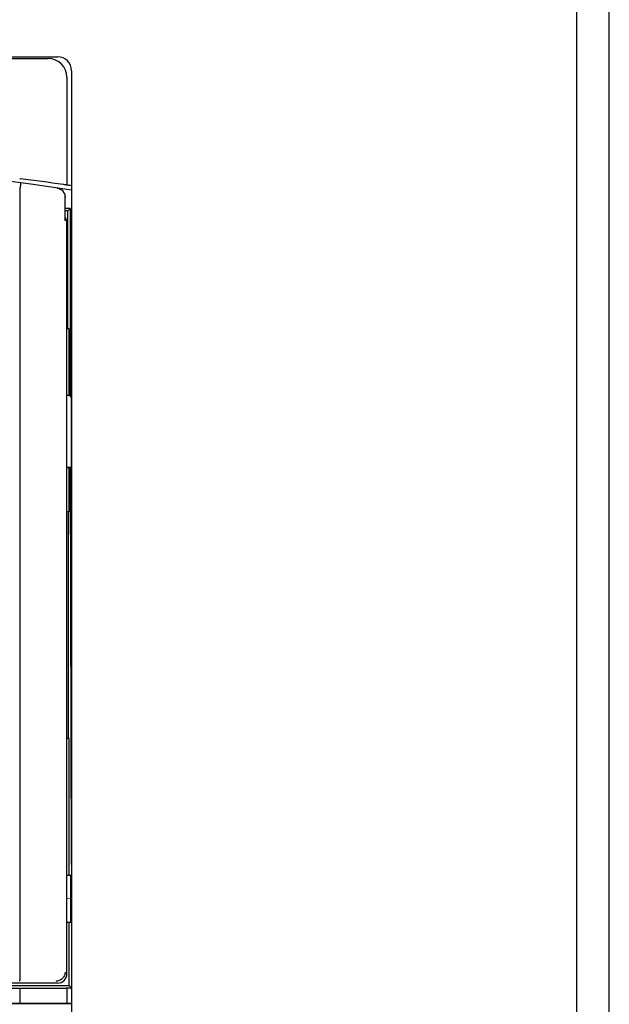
# Model space of a CAD drawing. Header units: millimetres. Extents: x 1117 to 38156, y -1945 to 7303.
# Tile 313 of 656: x 11044 to 11107, y 896 to 1001. Entities that reach past the tile are written whole.
import ezdxf

# ---------------------------------------------------------------- set-up
doc = ezdxf.new("R2010")
doc.units = ezdxf.units.MM
doc.styles.get("Standard").update_dxf_attribs({"font": 'arial.ttf'})
doc.dimstyles.new('DIMSTYLE_1', dxfattribs={"dimtxt": 4.2, "dimasz": 3.6, "dimexe": 2.5, "dimexo": 0, "dimgap": 1.05, "dimtad": 1, "dimdsep": 46, "dimtxsty": 'Standard', "dimblk": '_FILLED', "dimblk1": '_FILLED', "dimblk2": '_FILLED', "dimcen": 0.09, "dimazin": 2, "dimtp": 0.01, "dimtm": 0.01, "dimtfac": 1, "dimtofl": 0, "dimtmove": 0, "dimatfit": 3, "dimldrblk": '_FILLED', "dimfxl": 0, "dimtolj": 1, "dimarcsym": 0})

# ---------------------------------------------------------------- blocks, each defined once
blk = doc.blocks.new('_FILLED')
at = {"color": 0, "linetype": 'ByBlock'}
blk.add_solid([(0, 0), (-1, 0.167), (-1, -0.167)], dxfattribs=at)
blk = doc.blocks.new('*D60')
at = {"color": 0, "linetype": 'Continuous', "lineweight": -2}
for p, q in [((10789.92, 787.71), (10789.92, 1129.03)), ((11106.92, 787.71), (11106.92, 1129.03)), ((10793.52, 1126.53), (11103.32, 1126.53))]:
    blk.add_line(p, q, dxfattribs=at)
at = {"layer": 'Defpoints', "color": 0, "linetype": 'Continuous'}
for p in [(11106.92, 1126.53), (10789.92, 787.71), (11106.92, 787.71)]:
    blk.add_point(p, dxfattribs=at)
at = {"color": 0, "linetype": 'Continuous', "lineweight": -2, "xscale": 3.6, "yscale": 3.6, "zscale": 3.6, "rotation": 180}
blk.add_blockref('_FILLED', (10789.92, 1126.53), dxfattribs=at)
at = {"color": 0, "linetype": 'Continuous', "lineweight": -2, "xscale": 3.6, "yscale": 3.6, "zscale": 3.6}
blk.add_blockref('_FILLED', (11106.92, 1126.53), dxfattribs=at)
at = {"color": 0, "linetype": 'Continuous', "insert": (10942.02, 1154.25), "char_height": 20, "width": 8.4, "attachment_point": 2, "line_spacing_factor": 0.9}
blk.add_mtext('\\A1;317', dxfattribs=at)

msp = doc.modelspace()

# ---------------------------------------------------------------- linework, layer by layer
at = {"color": 7, "linetype": 'Continuous'}
for p, q in [((11103.418, 1054.713), (11103.418, 396.713)), ((10980.918, 996.913), (11047.918, 996.913)), ((10981.918, 996.713), (11046.918, 996.713)), ((11049.418, 995.413), (11049.418, 826.913)), ((11048.918, 994.713), (11048.918, 983.194)), ((11043.869, 983.867), (11043.967, 983.855)), ((11043.918, 898.532), (11043.918, 982.916)), ((11048.918, 983.194), (11048.908, 983.19)), ((11048.743, 979.353), (11048.743, 981.881)), ((11049.27, 980.67), (11048.743, 980.67)), ((11049.27, 980.67), (11049.029, 980.429)), ((11049.27, 980.67), (11049.27, 960.523)), ((11049.029, 980.429), (11048.743, 980.429)), ((11049.029, 967.823), (11049.029, 980.429)), ((11048.918, 898.823), (11048.918, 979.151)), ((11049.165, 967.823), (11048.918, 967.823)), ((11049.165, 960.689), (11049.165, 967.823)), ((11049.165, 960.689), (11048.918, 960.689)), ((11049.27, 960.663), (11048.918, 960.663)), ((11049.269, 960.793), (11049.165, 960.689)), ((11049.269, 960.793), (11049.27, 960.523)), ((11049.418, 960.523), (11049.27, 960.523)), ((11049.404, 952.982), (11049.404, 960.523)), ((11049.435, 952.982), (11048.918, 952.982)), ((11049.165, 952.956), (11048.918, 952.956)), ((11049.165, 949.266), (11049.165, 952.956)), ((11049.292, 952.829), (11049.165, 952.956)), ((11049.418, 910.523), (11049.292, 952.829)), ((11049.292, 952.829), (11049.418, 952.829)), ((11049.104, 948.223), (11048.918, 948.223)), ((11049.148, 948.267), (11049.104, 948.223)), ((11049.104, 924.023), (11049.104, 948.223)), ((11048.918, 924.023), (11049.104, 924.023)), ((11049.148, 923.979), (11049.104, 924.023)), ((11049.165, 909.323), (11049.165, 922.979)), ((11049.418, 909.323), (11048.918, 909.323)), ((11049.295, 909.323), (11049.295, 904.323)), ((11049.418, 904.323), (11048.918, 904.323)), ((11049.165, 897.576), (11049.165, 904.323)), ((10984.918, 897.288), (11043.918, 897.288)), ((11047.918, 897.823), (11040.418, 897.823)), ((11040.418, 897.576), (11049.165, 897.576)), ((11043.918, 897.288), (11048.516, 897.304)), ((11043.918, 895.659), (11043.918, 897.288)), ((11048.918, 897.323), (11049.418, 897.323)), ((11048.918, 897.312), (11048.918, 895.651)), ((11049.418, 897.323), (11049.165, 897.576)), ((11048.818, 895.605), (10980.018, 895.605)), ((11043.918, 895.659), (10984.918, 895.659)), ((11048.516, 895.654), (11043.918, 895.659)), ((11049.418, 895.648), (11048.918, 895.648))]:
    msp.add_line(p, q, dxfattribs=at)
at = {"color": 7, "linetype": 'Continuous', "const_width": 0.0533}
msp.add_lwpolyline([(11048.918, 906.866), (11049.295, 906.867)], dxfattribs=at)
at = {"color": 7, "linetype": 'Continuous'}
for centre, radius, start, end in [((11046.918, 994.713), 2, 0, 90), ((11047.918, 995.413), 1.5, 0, 90), ((11014.418, 755.656), 229.667, 81.23407, 98.76593), ((11047.743, 981.881), 1, 0.00844, 81.61968), ((11014.418, 749.838), 235.875, 81.46593, 81.6912), ((11014.418, 749.838), 235.892, 81.46737, 81.59015), ((11047.913, 979.149), 1.005, 16.29419, 34.18023), ((11047.912, 979.15), 1.006, 0.0482, 16.20543)]:
    msp.add_arc(centre, radius, start, end, dxfattribs=at)
for centre, major_axis, ratio, start_param, end_param in [((11014.83, 749.838), (235.824, 0), 0.9999985, 1.427505, 1.4469261), ((11049.147, 949.266), (0, 1), 0.0174551, -3.1241394, -1.5707963), ((11049.147, 922.979), (0, 1), 0.0174551, -1.5707963, -0.0174533), ((11047.918, 898.823), (-0.707, 0.707), 0.9996955, 2.3563468, 3.9268385), ((11047.918, 898.823), (0.707, -0.707), 0.9996955, 0.4711291, 0.7852459), ((11047.918, 898.823), (0.707, -0.707), 0.9996955, -0.4711289, 0.1570397), ((11048.418, 897.312), (0.5, 0), 0.0174551, -1.3734008, 0), ((11048.418, 895.651), (0.5, 0), 0.005236, 0, 1.3734008), ((11048.818, 895.6), (1, 0), 0.005236, 0.914272, 1.5707963)]:
    msp.add_ellipse(centre, major_axis=major_axis, ratio=ratio, start_param=start_param, end_param=end_param, dxfattribs=at)
msp.add_open_spline([(11043.919, 982.929), (11043.918, 982.924), (11043.918, 982.92), (11043.918, 982.916)], degree=3, dxfattribs=at)
for points, knots in [([(11043.933, 983.418), (11043.937, 983.418), (11043.944, 983.401), (11043.947, 983.375), (11043.95, 983.329), (11043.949, 983.269), (11043.945, 983.196), (11043.937, 983.081), (11043.927, 982.991), (11043.919, 982.929)], [0, 0, 0, 0, 0.026703, 0.0851212, 0.1770809, 0.2997573, 0.4491459, 0.6200137, 1, 1, 1, 1]), ([(11047.868, 982.874), (11047.985, 982.857), (11048.214, 982.78), (11048.495, 982.553), (11048.681, 982.241), (11048.724, 982.003), (11048.724, 981.884)], [0, 0, 0, 0, 0.2495739, 0.4993952, 0.7495592, 1, 1, 1, 1]), ([(11048.908, 983.19), (11048.907, 983.19), (11048.904, 983.19), (11048.898, 983.19), (11048.888, 983.192), (11048.868, 983.194), (11048.835, 983.198), (11048.787, 983.205), (11048.728, 983.213), (11048.633, 983.226), (11048.558, 983.237), (11048.506, 983.245)], [0, 0, 0, 0, 0.0063095, 0.021551, 0.0456018, 0.0783157, 0.1687672, 0.2899278, 0.4382739, 0.6095301, 1, 1, 1, 1]), ([(11043.869, 898.032), (11043.873, 898.033), (11043.881, 898.049), (11043.889, 898.077), (11043.897, 898.125), (11043.904, 898.185), (11043.91, 898.26), (11043.916, 898.377), (11043.918, 898.469), (11043.918, 898.532)], [0, 0, 0, 0, 0.028787, 0.0894277, 0.1829566, 0.3063767, 0.455591, 0.6253132, 1, 1, 1, 1]), ([(11048.724, 899.017), (11048.724, 898.887), (11048.671, 898.623), (11048.448, 898.291), (11048.115, 898.07), (11047.852, 898.019), (11047.722, 898.019)], [0, 0, 0, 0, 0.2505159, 0.5006433, 0.7503946, 1, 1, 1, 1])]:
    msp.add_open_spline(points, degree=3, knots=knots, dxfattribs=at)

# ---------------------------------------------------------------- dimensions: what is measured, and where the dimension line sits
at = {"linetype": 'Continuous'}
dim = msp.add_linear_dim(base=(11106.918, 1126.529), p1=(10789.918, 787.713), p2=(11106.918, 787.713), dimstyle='DIMSTYLE_1', override={"dimtxt": 20}, dxfattribs=at)
dim.commit()
dim.dimension.update_dxf_attribs({"geometry": '*D60', "text_midpoint": (10942.024, 1126.529), "dimtype": 160})

doc.saveas('drawing.dxf')
